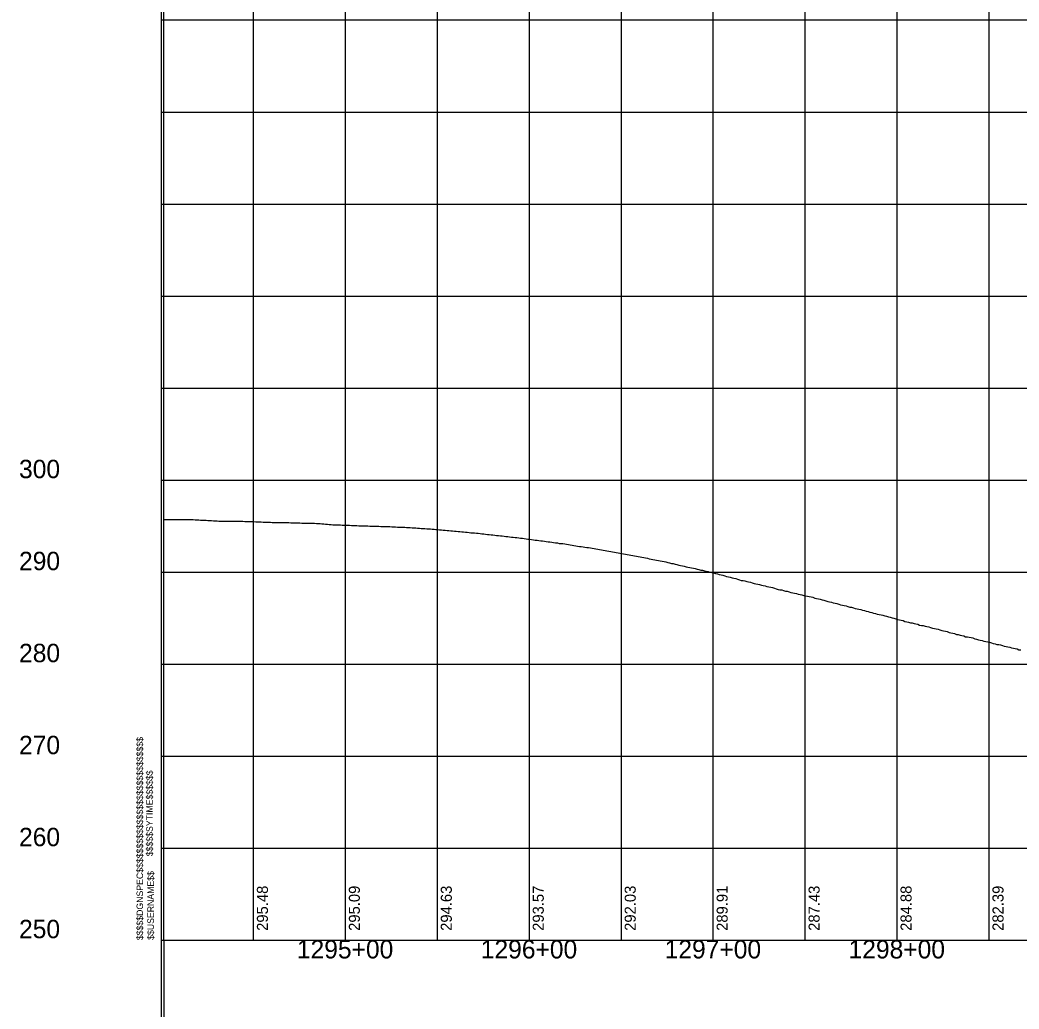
# Model space of a CAD drawing. Extents: x -90830 to 2015517, y -20856 to 836331.
# Drawn here: x 9296 to 9839, y 46100 to 46638 of the extents above; entities that cross this region are included whole.
import ezdxf

# ---------------------------------------------------------------- set-up
doc = ezdxf.new("R2010")
doc.units = 0
for name, color, linetype in [('Level 1', 7, 'Continuous'), ('RD_DDB_ElevTX', 7, 'Continuous'), ('RD_DDB_Profile_EX', 7, 'Continuous'), ('RD_DDB_StaTX', 7, 'Continuous'), ('RD_DDB_StripGrade', 7, 'Continuous'), ('RD_GPK_Profile_Cell', 7, 'Continuous'), ('RD_SHT_MatchLine', 7, 'Continuous')]:
    doc.layers.add(name, color=color, linetype=linetype)

msp = doc.modelspace()

# ---------------------------------------------------------------- linework, layer by layer
at = {"layer": 'Level 1'}
for p, q in [((9372.4, 47137.92), (9372.4, 46637.92)), ((9422.4, 47137.92), (9422.4, 46637.92)), ((9472.4, 47137.92), (9472.4, 46637.92)), ((9522.4, 47137.92), (9522.4, 46637.92)), ((9572.4, 47137.92), (9572.4, 46637.92)), ((9622.4, 47137.92), (9622.4, 46637.92)), ((9672.4, 47137.92), (9672.4, 46637.92)), ((9722.4, 47137.92), (9722.4, 46637.92)), ((9772.4, 47137.92), (9772.4, 46637.92)), ((9822.4, 47137.92), (9822.4, 46637.92)), ((9372.4, 46637.92), (10972.4, 46637.92)), ((9372.4, 46637.92), (10972.4, 46637.92)), ((9372.4, 46637.92), (9372.4, 46137.92)), ((9422.4, 46637.92), (9422.4, 46137.92)), ((9472.4, 46637.92), (9472.4, 46137.92)), ((9522.4, 46637.92), (9522.4, 46137.92)), ((9572.4, 46637.92), (9572.4, 46137.92)), ((9622.4, 46637.92), (9622.4, 46137.92)), ((9672.4, 46637.92), (9672.4, 46137.92)), ((9722.4, 46637.92), (9722.4, 46137.92)), ((9772.4, 46637.92), (9772.4, 46137.92)), ((9822.4, 46637.92), (9822.4, 46137.92)), ((9372.4, 46587.92), (10972.4, 46587.92)), ((9372.4, 46537.92), (10972.4, 46537.92)), ((9372.4, 46487.92), (10972.4, 46487.92)), ((9372.4, 46437.92), (10972.4, 46437.92)), ((9372.4, 46387.92), (10972.4, 46387.92)), ((9372.4, 46337.92), (10972.4, 46337.92)), ((9372.4, 46287.92), (10972.4, 46287.92)), ((9372.4, 46237.92), (10972.4, 46237.92)), ((9372.4, 46187.92), (10972.4, 46187.92)), ((9372.4, 46137.92), (10972.4, 46137.92))]:
    msp.add_line(p, q, dxfattribs=at)
at = {"layer": 'RD_DDB_Profile_EX'}
for points in [[(9373.78, 46366.49), (9374.78, 46366.49), (9375.78, 46366.45), (9376.78, 46366.46), (9377.78, 46366.47), (9378.78, 46366.47), (9379.78, 46366.48), (9380.78, 46366.44), (9381.78, 46366.47), (9382.78, 46366.47), (9383.78, 46366.49), (9384.78, 46366.49), (9385.78, 46366.49), (9386.78, 46366.46), (9387.78, 46366.43), (9388.78, 46366.4), (9389.78, 46366.38), (9390.78, 46366.36), (9391.78, 46366.31), (9392.78, 46366.24), (9393.78, 46366.15), (9394.78, 46366.08), (9395.78, 46366.04), (9396.78, 46366.03), (9397.78, 46365.99), (9398.78, 46365.92), (9399.78, 46365.88), (9400.78, 46365.82), (9401.78, 46365.77), (9402.78, 46365.7), (9403.78, 46365.62), (9404.78, 46365.56), (9405.78, 46365.56), (9406.78, 46365.53), (9407.78, 46365.51), (9408.78, 46365.49), (9409.78, 46365.52), (9410.78, 46365.49), (9411.78, 46365.49), (9412.78, 46365.48), (9413.78, 46365.5), (9414.78, 46365.53), (9415.78, 46365.57), (9416.78, 46365.49), (9417.78, 46365.42), (9418.78, 46365.44), (9419.78, 46365.42), (9420.78, 46365.36), (9421.78, 46365.36), (9422.78, 46365.33), (9423.78, 46365.28), (9424.78, 46365.17), (9425.78, 46365.16), (9426.78, 46365.13), (9427.78, 46365.08), (9428.78, 46365.01), (9429.78, 46364.93), (9430.78, 46364.94), (9431.78, 46364.94), (9432.78, 46364.92), (9433.78, 46364.86), (9434.78, 46364.82), (9435.78, 46364.78), (9436.78, 46364.75), (9437.78, 46364.77), (9438.78, 46364.8), (9439.78, 46364.78), (9440.78, 46364.77), (9441.78, 46364.76), (9442.78, 46364.72), (9443.78, 46364.72), (9444.78, 46364.73), (9445.78, 46364.7), (9446.78, 46364.66), (9447.78, 46364.63), (9448.78, 46364.53), (9449.78, 46364.45), (9450.78, 46364.48), (9451.78, 46364.47), (9452.78, 46364.47), (9453.78, 46364.49), (9454.78, 46364.46), (9455.78, 46364.39), (9456.78, 46364.32), (9457.78, 46364.25), (9458.78, 46364.22), (9459.78, 46364.15), (9460.78, 46364.06), (9461.78, 46364.02), (9462.78, 46363.92), (9463.78, 46363.81), (9464.78, 46363.7), (9465.78, 46363.59), (9466.78, 46363.58), (9467.78, 46363.57), (9468.78, 46363.54), (9469.78, 46363.48), (9470.78, 46363.45), (9471.78, 46363.4), (9472.78, 46363.38), (9473.78, 46363.34)], [(9473.78, 46363.34), (9474.78, 46363.31), (9475.78, 46363.26), (9476.78, 46363.22), (9477.78, 46363.18), (9478.78, 46363.14), (9479.78, 46363.1), (9480.78, 46363.08), (9481.78, 46363.05), (9482.78, 46363.03), (9483.78, 46363.01), (9484.78, 46362.96), (9485.78, 46362.9), (9486.78, 46362.89), (9487.78, 46362.9), (9488.78, 46362.87), (9489.78, 46362.82), (9490.78, 46362.81), (9491.78, 46362.75), (9492.78, 46362.7), (9493.78, 46362.7), (9494.78, 46362.68), (9495.78, 46362.63), (9496.78, 46362.62), (9497.78, 46362.57), (9498.78, 46362.49), (9499.78, 46362.47), (9500.78, 46362.34), (9501.78, 46362.27), (9502.78, 46362.32), (9503.78, 46362.3), (9504.78, 46362.22), (9505.78, 46362.14), (9506.78, 46362.12), (9507.78, 46362.09), (9508.78, 46362.02), (9509.78, 46361.94), (9510.78, 46361.89), (9511.78, 46361.81), (9512.78, 46361.72), (9513.78, 46361.61), (9514.78, 46361.57), (9515.78, 46361.54), (9516.78, 46361.46), (9517.78, 46361.36), (9518.78, 46361.32), (9519.78, 46361.26), (9520.78, 46361.19), (9521.78, 46361.11), (9522.78, 46361.01), (9523.78, 46360.89), (9524.78, 46360.79), (9525.78, 46360.71), (9526.78, 46360.64), (9527.78, 46360.56), (9528.78, 46360.46), (9529.78, 46360.36), (9530.78, 46360.26), (9531.78, 46360.16), (9532.78, 46360.09), (9533.78, 46360.01), (9534.78, 46359.93), (9535.78, 46359.83), (9536.78, 46359.71), (9537.78, 46359.63), (9538.78, 46359.58), (9539.78, 46359.48), (9540.78, 46359.3), (9541.78, 46359.21), (9542.78, 46359.15), (9543.78, 46359.05), (9544.78, 46358.95), (9545.78, 46358.85), (9546.78, 46358.75), (9547.78, 46358.62), (9548.78, 46358.44), (9549.78, 46358.35), (9550.78, 46358.3), (9551.78, 46358.19), (9552.78, 46358.07), (9553.78, 46357.94), (9554.78, 46357.84), (9555.78, 46357.77), (9556.78, 46357.66), (9557.78, 46357.54), (9558.78, 46357.38), (9559.78, 46357.21), (9560.78, 46357.14), (9561.78, 46357.08), (9562.78, 46356.95), (9563.78, 46356.83), (9564.78, 46356.72), (9565.78, 46356.62), (9566.78, 46356.49), (9567.78, 46356.37), (9568.78, 46356.27), (9569.78, 46356.17), (9570.78, 46356.02), (9571.78, 46355.85), (9572.78, 46355.75), (9573.78, 46355.59)], [(9573.78, 46355.59), (9574.78, 46355.42), (9575.78, 46355.32), (9576.78, 46355.19), (9577.78, 46355.06), (9578.78, 46354.91), (9579.78, 46354.79), (9580.78, 46354.65), (9581.78, 46354.48), (9582.78, 46354.36), (9583.78, 46354.26), (9584.78, 46354.12), (9585.78, 46354), (9586.78, 46353.87), (9587.78, 46353.72), (9588.78, 46353.51), (9589.78, 46353.4), (9590.78, 46353.34), (9591.78, 46353.18), (9592.78, 46353.03), (9593.78, 46352.88), (9594.78, 46352.73), (9595.78, 46352.54), (9596.78, 46352.3), (9597.78, 46352.17), (9598.78, 46352.06), (9599.78, 46351.88), (9600.78, 46351.74), (9601.78, 46351.58), (9602.78, 46351.41), (9603.78, 46351.29), (9604.78, 46351.19), (9605.78, 46351), (9606.78, 46350.84), (9607.78, 46350.68), (9608.78, 46350.51), (9609.78, 46350.33), (9610.78, 46350.13), (9611.78, 46349.92), (9612.78, 46349.75), (9613.78, 46349.66), (9614.78, 46349.4), (9615.78, 46349.21), (9616.78, 46349.1), (9617.78, 46348.95), (9618.78, 46348.74), (9619.78, 46348.56), (9620.78, 46348.37), (9621.78, 46348.18), (9622.78, 46347.97), (9623.78, 46347.81), (9624.78, 46347.56), (9625.78, 46347.42), (9626.78, 46347.21), (9627.78, 46347.03), (9628.78, 46346.93), (9629.78, 46346.77), (9630.78, 46346.56), (9631.78, 46346.33), (9632.78, 46346.15), (9633.78, 46346), (9634.78, 46345.78), (9635.78, 46345.6), (9636.78, 46345.41), (9637.78, 46345.18), (9638.78, 46344.97), (9639.78, 46344.77), (9640.78, 46344.57), (9641.78, 46344.41), (9642.78, 46344.22), (9643.78, 46343.93), (9644.78, 46343.76), (9645.78, 46343.56), (9646.78, 46343.41), (9647.78, 46343.12), (9648.78, 46342.96), (9649.78, 46342.62), (9650.78, 46342.47), (9651.78, 46342.17), (9652.78, 46341.97), (9653.78, 46341.62), (9654.78, 46341.41), (9655.78, 46341.31), (9656.78, 46341.14), (9657.78, 46340.82), (9658.78, 46340.54), (9659.78, 46340.37), (9660.78, 46340.22), (9661.78, 46340.04), (9662.78, 46339.77), (9663.78, 46339.47), (9664.78, 46339.27), (9665.78, 46339.02), (9666.78, 46338.86), (9667.78, 46338.62), (9668.78, 46338.43), (9669.78, 46338.14), (9670.78, 46337.83), (9671.78, 46337.6), (9672.78, 46337.4), (9673.78, 46337.2)], [(9673.78, 46337.2), (9674.78, 46336.86), (9675.78, 46336.53), (9676.78, 46336.34), (9677.78, 46336.19), (9678.78, 46335.86), (9679.78, 46335.57), (9680.78, 46335.32), (9681.78, 46335.13), (9682.78, 46334.7), (9683.78, 46334.51), (9684.78, 46334.35), (9685.78, 46334.08), (9686.78, 46333.75), (9687.78, 46333.4), (9688.78, 46333.27), (9689.78, 46333.11), (9690.78, 46332.84), (9691.78, 46332.58), (9692.78, 46332.33), (9693.78, 46331.97), (9694.78, 46331.72), (9695.78, 46331.45), (9696.78, 46331.26), (9697.78, 46331.07), (9698.78, 46330.83), (9699.78, 46330.62), (9700.78, 46330.46), (9701.78, 46330.12), (9702.78, 46329.9), (9703.78, 46329.71), (9704.78, 46329.44), (9705.78, 46329.21), (9706.78, 46328.86), (9707.78, 46328.35), (9708.78, 46328.23), (9709.78, 46328.16), (9710.78, 46327.91), (9711.78, 46327.61), (9712.78, 46327.43), (9713.78, 46327.08), (9714.78, 46326.77), (9715.78, 46326.63), (9716.78, 46326.49), (9717.78, 46326.26), (9718.78, 46325.89), (9719.78, 46325.77), (9720.78, 46325.48), (9721.78, 46325.17), (9722.78, 46325.03), (9723.78, 46324.73), (9724.78, 46324.58), (9725.78, 46324.41), (9726.78, 46324.17), (9727.78, 46323.8), (9728.78, 46323.61), (9729.78, 46323.34), (9730.78, 46323.12), (9731.78, 46322.88), (9732.78, 46322.64), (9733.78, 46322.26), (9734.78, 46321.99), (9735.78, 46321.71), (9736.78, 46321.53), (9737.78, 46321.22), (9738.78, 46321.03), (9739.78, 46320.8), (9740.78, 46320.39), (9741.78, 46320.18), (9742.78, 46319.99), (9743.78, 46319.71), (9744.78, 46319.46), (9745.78, 46319.13), (9746.78, 46318.9), (9747.78, 46318.78), (9748.78, 46318.44), (9749.78, 46318.12), (9750.78, 46317.9), (9751.78, 46317.74), (9752.78, 46317.55), (9753.78, 46317.23), (9754.78, 46316.96), (9755.78, 46316.71), (9756.78, 46316.5), (9757.78, 46316.17), (9758.78, 46315.87), (9759.78, 46315.52), (9760.78, 46315.42), (9761.78, 46315.08), (9762.78, 46314.77), (9763.78, 46314.63), (9764.78, 46314.44), (9765.78, 46314.15), (9766.78, 46313.85), (9767.78, 46313.55), (9768.78, 46313.37), (9769.78, 46313.09), (9770.78, 46312.87), (9771.78, 46312.51), (9772.78, 46312.2), (9773.78, 46312.03)], [(9773.78, 46312.03), (9774.78, 46311.67), (9775.78, 46311.49), (9776.78, 46311.11), (9777.78, 46310.86), (9778.78, 46310.65), (9779.78, 46310.33), (9780.78, 46310.28), (9781.78, 46309.98), (9782.78, 46309.76), (9783.78, 46309.51), (9784.78, 46309.09), (9785.78, 46308.94), (9786.78, 46308.8), (9787.78, 46308.52), (9788.78, 46308.3), (9789.78, 46308.06), (9790.78, 46307.69), (9791.78, 46307.46), (9792.78, 46307.22), (9793.78, 46306.96), (9794.78, 46306.83), (9795.78, 46306.43), (9796.78, 46306.19), (9797.78, 46305.99), (9798.78, 46305.76), (9799.78, 46305.59), (9800.78, 46305.14), (9801.78, 46304.91), (9802.78, 46304.75), (9803.78, 46304.55), (9804.78, 46304), (9805.78, 46303.94), (9806.78, 46303.67), (9807.78, 46303.45), (9808.78, 46303.25), (9809.78, 46302.65), (9810.78, 46302.71), (9811.78, 46302.49), (9812.78, 46302.28), (9813.78, 46302.12), (9814.78, 46301.66), (9815.78, 46301.39), (9816.78, 46301.09), (9817.78, 46300.88), (9818.78, 46300.73), (9819.78, 46300.4), (9820.78, 46300.13), (9821.78, 46299.97), (9822.78, 46299.78), (9823.78, 46299.45), (9824.78, 46299.13), (9825.78, 46298.93), (9826.78, 46298.55), (9827.78, 46298.47), (9828.78, 46298.27), (9829.78, 46298.02), (9830.78, 46297.59), (9831.78, 46297.36), (9832.78, 46297.3), (9833.78, 46297.06), (9834.78, 46296.67), (9835.78, 46296.5), (9836.78, 46296.3), (9837.78, 46296.1), (9838.78, 46295.72), (9839.78, 46295.55)]]:
    msp.add_lwpolyline(points, dxfattribs=at)
at = {"layer": 'RD_GPK_Profile_Cell'}
for q in [(9373.78, 47387.92), (11473.78, 46137.92), (9373.78, 44887.92)]:
    msp.add_line((9373.78, 46137.92), q, dxfattribs=at)
at = {"layer": 'RD_SHT_MatchLine'}
for p, q in [((9372.4, 46137.92), (9372.4, 45785.05)), ((9373.78, 46137.92), (9373.78, 45785.05))]:
    msp.add_line(p, q, dxfattribs=at)

# ---------------------------------------------------------------- texts
at = {"layer": 'Level 1'}
for s, p in [('$$$$$DGNSPEC$$$$$$$$$$$$$$$$$$$$$$$$$$$$', (9362.5, 46137.87)), ('$$$$$SYTIME$$$$$$', (9367.8, 46183.47)), ('$$USERNAME$$', (9368.4, 46138.02))]:
    msp.add_text(s, height=3.5436, rotation=90, dxfattribs=at).set_placement(p)
at = {"layer": 'RD_DDB_ElevTX'}
for s, p in [('300', (9295.07, 46388.92)), ('290', (9295.07, 46338.92)), ('280', (9295.07, 46288.92)), ('270', (9295.07, 46238.92)), ('260', (9295.07, 46188.92)), ('250', (9295.07, 46138.92))]:
    msp.add_text(s, height=10, dxfattribs=at).set_placement(p)
at = {"layer": 'RD_DDB_StaTX'}
for s, p in [('1295+00', (9446.15, 46127.92)), ('1296+00', (9546.15, 46127.92)), ('1297+00', (9646.15, 46127.92)), ('1298+00', (9746.15, 46127.92))]:
    msp.add_text(s, height=10, dxfattribs=at).set_placement(p)
at = {"layer": 'RD_DDB_StripGrade'}
for s, p in [('295.48', (9430.4, 46142.92)), ('295.09', (9480.4, 46142.92)), ('294.63', (9530.4, 46142.92)), ('293.57', (9580.4, 46142.92)), ('292.03', (9630.4, 46142.92)), ('289.91', (9680.4, 46142.92)), ('287.43', (9730.4, 46142.92)), ('284.88', (9780.4, 46142.92)), ('282.39', (9830.4, 46142.92))]:
    msp.add_text(s, height=6, rotation=90, dxfattribs=at).set_placement(p)

doc.saveas('drawing.dxf')
